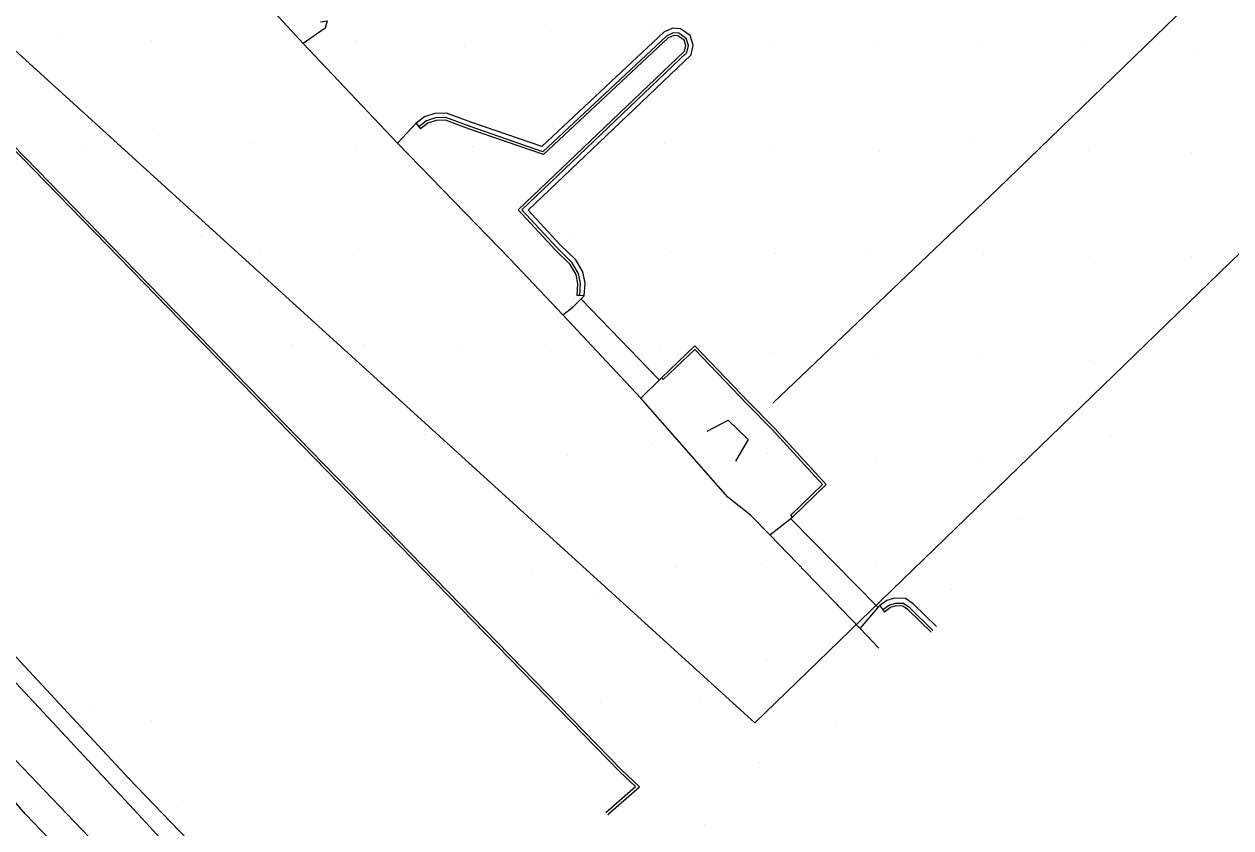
# Model space of a CAD drawing. Extents: x 1497074 to 1501343, y 481943 to 486114.
# Drawn here: x 1498039.8 to 1498273.2, y 484050.2 to 484205.6 of the extents above; entities that cross this region are included whole.
import ezdxf

# ---------------------------------------------------------------- set-up
doc = ezdxf.new("R2010")
doc.units = 0
for name, color, linetype in [('PH Exist DTM Boundary', 7, 'Continuous'), ('PH Exist DTM Breakline', 7, 'Continuous'), ('PH Exist DTM Point', 7, 'Continuous')]:
    doc.layers.add(name, color=color, linetype=linetype)

msp = doc.modelspace()

# ---------------------------------------------------------------- linework, layer by layer
at = {"layer": 'PH Exist DTM Boundary'}
msp.add_lwpolyline([(1497810.36, 484407.45), (1498181.14, 484070.49), (1498560.82, 484438.23), (1498186.43, 484771.69)], close=True, dxfattribs=at)
at = {"layer": 'PH Exist DTM Breakline'}
for points in [[(1498093.72, 484201.88), (1498080.54, 484216.24), (1498064.61, 484231.87), (1498052.19, 484244.45), (1498053.64, 484245.06), (1498054.08, 484245.3)], [(1498184.67, 484132.38), (1498228.14, 484173.75), (1498264.69, 484209.12)], [(1498097.12, 484206.03), (1498097.61, 484206.11), (1498098.4, 484206.24), (1498097.99, 484204.8), (1498093.72, 484201.88)], [(1498148.12, 484153.05), (1498148.27, 484155.48), (1498147.84, 484157.7), (1498146.47, 484159.99), (1498143.47, 484162.93), (1498137.24, 484169.64), (1498168.78, 484199.66), (1498169.21, 484201.51), (1498168.58, 484203.4), (1498166.71, 484204.69), (1498165.16, 484204.81), (1498163.53, 484204.03), (1498139.9, 484181.92), (1498126.37, 484186.61), (1498121.5, 484188.4), (1498119.22, 484188.35), (1498117.2, 484187.66), (1498115.61, 484186.44)], [(1498147.26, 484153.1), (1498147.4, 484155.43), (1498147.01, 484157.38), (1498145.78, 484159.45), (1498142.85, 484162.33), (1498136.02, 484169.68), (1498167.99, 484200.11), (1498168.31, 484201.47), (1498167.85, 484202.85), (1498166.41, 484203.84), (1498165.33, 484203.92), (1498164.03, 484203.31), (1498140.11, 484180.93), (1498126.08, 484185.79), (1498121.35, 484187.53), (1498119.37, 484187.49), (1498117.62, 484186.89), (1498116.14, 484185.75)], [(1498146.76, 484153.13), (1498146.89, 484155.39), (1498146.54, 484157.2), (1498145.38, 484159.14), (1498142.49, 484161.98), (1498135.32, 484169.7), (1498167.54, 484200.36), (1498167.79, 484201.45), (1498167.42, 484202.53), (1498166.24, 484203.35), (1498165.42, 484203.41), (1498164.31, 484202.89), (1498140.24, 484180.36), (1498125.91, 484185.32), (1498121.27, 484187.03), (1498119.46, 484186.99), (1498117.86, 484186.44), (1498116.45, 484185.35)], [(1498152.32, 484053.11), (1498158.05, 484058.13), (1498154.99, 484061.02), (1498017.89, 484201.72)], [(1498152.65, 484052.73), (1498158.79, 484058.11), (1498155.34, 484061.38), (1498018.25, 484202.07)], [(1498112.02, 484182.57), (1498093.72, 484201.88)], [(1498112.02, 484182.57), (1498115.61, 484186.44), (1498116.14, 484185.75), (1498116.45, 484185.35)], [(1498143.99, 484149.41), (1498133.81, 484160.13), (1498112.02, 484182.57)], [(1498115.21, 483996.81), (1498090.2, 484021.88), (1498061.81, 484052.82), (1498038.2, 484078.17), (1498014.54, 484103.98), (1497992.56, 484127.41), (1497974.64, 484146.89), (1497969.59, 484152.24), (1497966.87, 484154.81)], [(1498117.12, 483999.76), (1498107.84, 484009.42), (1498086.33, 484032.36), (1498059.97, 484059.8), (1498035.71, 484085.85), (1498010.41, 484112.43), (1497986.03, 484138.86), (1497977.73, 484147.74), (1497985.85, 484155.53)], [(1498143.99, 484149.41), (1498145.92, 484150.85), (1498148.12, 484153.05), (1498147.26, 484153.1), (1498146.76, 484153.13)], [(1498147.49, 484152.42), (1498162.55, 484136.88)], [(1498159.07, 484133.29), (1498143.99, 484149.41)], [(1498188.4, 484110.28), (1498194.89, 484116.55), (1498184.92, 484127.49), (1498179.93, 484132.51), (1498169.52, 484143.37), (1498163.04, 484137.22)], [(1498188.06, 484110.64), (1498194.19, 484116.58), (1498184.56, 484127.14), (1498179.58, 484132.16), (1498169.5, 484142.66), (1498163.38, 484136.85)], [(1498159.07, 484133.29), (1498163.04, 484137.22), (1498163.38, 484136.85)], [(1498183.99, 484106.83), (1498180.28, 484110.63), (1498175.87, 484114.15), (1498159.07, 484133.29)], [(1498171.87, 484126.9), (1498175.95, 484129.01), (1498179.83, 484125.3), (1498177.37, 484121.08)], [(1498183.99, 484106.83), (1498188.4, 484110.28), (1498188.06, 484110.64)], [(1498204.87, 484092.9), (1498188.03, 484109.99)], [(1498201.48, 484088.7), (1498183.99, 484106.83)], [(1498201.48, 484088.7), (1498205.3, 484093.14), (1498205.9, 484092.3), (1498206.19, 484091.9)], [(1498216.26, 484089.1), (1498211.75, 484093.51), (1498210.23, 484094.55), (1498208.15, 484094.6), (1498206.67, 484094.14), (1498205.3, 484093.14)], [(1498215.55, 484088.36), (1498211.1, 484092.71), (1498209.9, 484093.53), (1498208.3, 484093.57), (1498207.14, 484093.21), (1498205.9, 484092.3)], [(1498215.2, 484088.01), (1498210.78, 484092.32), (1498209.74, 484093.04), (1498208.37, 484093.07), (1498207.37, 484092.75), (1498206.19, 484091.9)], [(1498010.41, 484092.41), (1498026.55, 484075.26), (1498052.38, 484048.33), (1498072.87, 484026.93), (1498096.61, 484001.37), (1498108.39, 483988.99)], [(1498205.13, 484084.89), (1498201.48, 484088.7)], [(1498103.22, 483985.94), (1498086.39, 484003.92), (1498080.91, 484009.92), (1498076.51, 484014.29), (1498067.1, 484024.23), (1498059.29, 484032.47), (1498049.04, 484043.41), (1498040.04, 484052.79), (1498032.6, 484061.36), (1498026.71, 484068.21), (1498014.66, 484081.28)]]:
    msp.add_lwpolyline(points, dxfattribs=at)
at = {"layer": 'PH Exist DTM Point'}
for p, q in [((1498160.93, 484205.18), (1498160.93, 484205.18)), ((1498046.91, 484203.09), (1498046.91, 484203.09)), ((1498141.66, 484204.47), (1498141.66, 484204.47)), ((1498064.38, 484202.37), (1498064.38, 484202.37)), ((1498103.88, 484202.35), (1498103.88, 484202.35)), ((1498124.96, 484201.32), (1498124.96, 484201.32)), ((1498184.67, 484201.6), (1498184.67, 484201.6)), ((1498204.19, 484202.06), (1498204.19, 484202.06)), ((1498224.33, 484201.92), (1498224.33, 484201.92)), ((1498244.44, 484201.81), (1498244.44, 484201.81)), ((1498265.89, 484200.43), (1498265.89, 484200.43)), ((1498065.72, 484184.35), (1498065.72, 484184.35)), ((1498142.01, 484185.75), (1498142.01, 484185.75)), ((1498051.57, 484181.95), (1498051.57, 484181.95)), ((1498083.61, 484182.6), (1498083.61, 484182.6)), ((1498104.13, 484182.11), (1498104.13, 484182.11)), ((1498126.52, 484181.93), (1498126.52, 484181.93)), ((1498163.65, 484182.57), (1498163.65, 484182.57)), ((1498184.11, 484182.13), (1498184.11, 484182.13)), ((1498223.42, 484182.99), (1498223.42, 484182.99)), ((1498205.29, 484181.01), (1498205.29, 484181.01)), ((1498245.6, 484181.25), (1498245.6, 484181.25)), ((1498265.55, 484180.75), (1498265.55, 484180.75)), ((1498073.96, 484164.65), (1498073.96, 484164.65)), ((1498145.97, 484165.07), (1498145.97, 484165.07)), ((1498085.37, 484161), (1498085.37, 484161)), ((1498104.5, 484161.98), (1498104.5, 484161.98)), ((1498164.77, 484161.5), (1498164.77, 484161.5)), ((1498185.13, 484161.16), (1498185.13, 484161.16)), ((1498202.61, 484161.92), (1498202.61, 484161.92)), ((1498225.27, 484161.02), (1498225.27, 484161.02)), ((1498245.78, 484160.53), (1498245.78, 484160.53)), ((1498265.64, 484160.67), (1498265.64, 484160.67)), ((1498091.47, 484143.57), (1498091.47, 484143.57)), ((1498105.33, 484143.55), (1498105.33, 484143.55)), ((1498123.61, 484142.6), (1498123.61, 484142.6)), ((1498141.66, 484142.49), (1498141.66, 484142.49)), ((1498162.95, 484143.24), (1498162.95, 484143.24)), ((1498184.2, 484142.04), (1498184.2, 484142.04)), ((1498204.26, 484141.99), (1498204.26, 484141.99)), ((1498224.92, 484141.36), (1498224.92, 484141.36)), ((1498245.85, 484140.47), (1498245.85, 484140.47)), ((1498117.12, 484126.23), (1498117.12, 484126.23)), ((1498250.12, 484126.08), (1498250.12, 484126.08)), ((1498161.16, 484124.58), (1498161.16, 484124.58)), ((1498144.81, 484122.24), (1498144.81, 484122.24)), ((1498183.61, 484122.6), (1498183.61, 484122.6)), ((1498204.64, 484121.63), (1498204.64, 484121.63)), ((1498224.42, 484121.83), (1498224.42, 484121.83)), ((1498131.38, 484116.99), (1498131.38, 484116.99)), ((1498232.77, 484109.87), (1498232.77, 484109.87)), ((1498138.02, 484099.85), (1498138.02, 484099.85)), ((1498165.69, 484100.59), (1498165.69, 484100.59)), ((1498182.4, 484101.34), (1498182.4, 484101.34)), ((1498204.53, 484101.73), (1498204.53, 484101.73)), ((1498219.25, 484096.3), (1498219.25, 484096.3)), ((1498150.65, 484094.98), (1498150.65, 484094.98)), ((1498183.61, 484082.6), (1498183.61, 484082.6)), ((1498151.23, 484074.42), (1498151.23, 484074.42)), ((1498170.36, 484075.24), (1498170.36, 484075.24)), ((1498052.6, 484073.24), (1498052.6, 484073.24)), ((1498064.48, 484070.9), (1498064.48, 484070.9)), ((1498196.84, 484070.47), (1498196.84, 484070.47)), ((1498182.06, 484062.76), (1498182.06, 484062.76)), ((1498070.35, 484055.26), (1498070.35, 484055.26)), ((1498171.35, 484050.83), (1498171.35, 484050.83))]:
    msp.add_line(p, q, dxfattribs=at)

doc.saveas('drawing.dxf')
